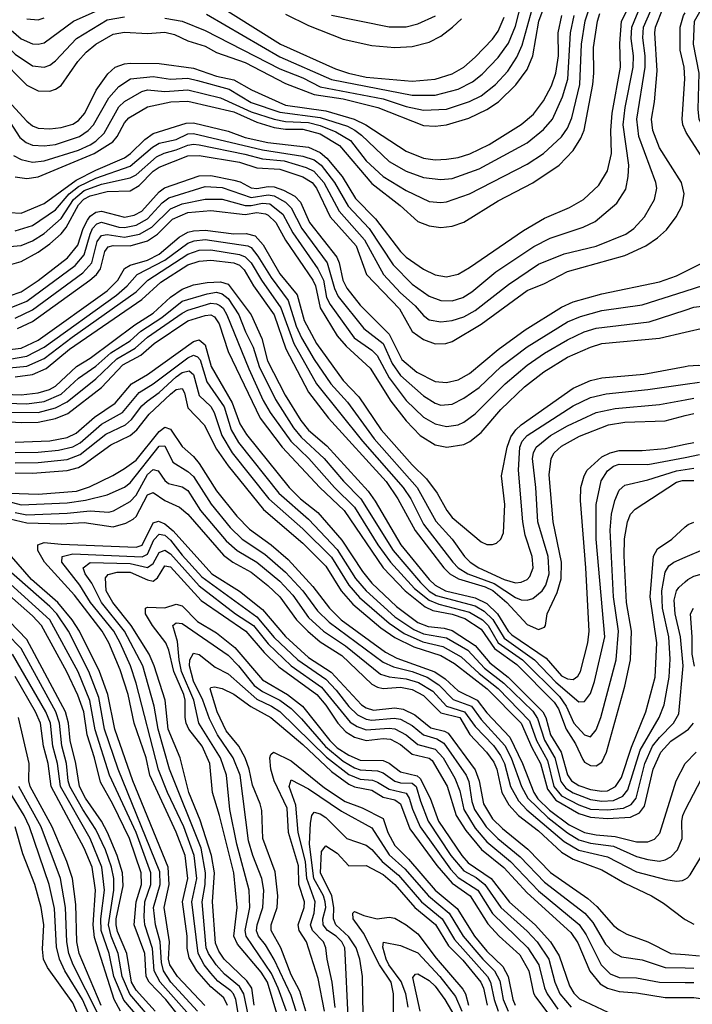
# Model space of a CAD drawing. Header units: inches. Extents: x 990535 to 1117859, y 769386 to 892122.
# Tile 955 of 1056: x 1077685 to 1080025, y 864753 to 868175. Entities that reach past the tile are written whole.
import ezdxf

# ---------------------------------------------------------------- set-up
doc = ezdxf.new("R2010")
doc.units = ezdxf.units.IN
doc.header["$MEASUREMENT"] = 0
doc.layers.add('B0876', color=7, linetype='Continuous')
doc.layers.add('B0886', color=7, linetype='Continuous')

msp = doc.modelspace()

# ---------------------------------------------------------------- linework, layer by layer
at = {"layer": 'B0876', "color": 5}
for points, elevation in [([(1077670, 867441.6), (1077730, 867460.3), (1077810, 867514.8), (1077857.6, 867570), (1077890, 867595.3), (1077950, 867624.2), (1078070, 867666.8), (1078147.2, 867732.8), (1078170, 867745.9), (1078230, 867759), (1078270, 867778.3), (1078290, 867780.3), (1078530, 867723.3), (1078670, 867701.2), (1078710, 867687.8), (1078733.4, 867670), (1078780.2, 867610), (1078827.4, 867527.4), (1078901.1, 867450), (1078983.9, 867323.9), (1079050, 867255.8), (1079110, 867214), (1079150, 867199.5), (1079190, 867198.2), (1079226.2, 867210), (1079257.5, 867230), (1079341.3, 867298.7), (1079473, 867387), (1079530, 867416.6), (1079645.5, 867454.5), (1079686.5, 867473.5), (1079762.5, 867537.5), (1079793.3, 867586.7), (1079802, 867630), (1079803.3, 867670), (1079784, 867810), (1079790.6, 867870), (1079818.7, 868010), (1079819.7, 868050), (1079812.5, 868110), (1079814.4, 868150), (1079889, 868330)], 5060), ([(1077650, 867386.7), (1077690, 867391.1), (1077730, 867407.2), (1077770, 867431.9), (1077830, 867484), (1077872, 867550), (1077910, 867581.2), (1077970, 867604.1), (1078070, 867625.5), (1078090, 867635.8), (1078161.7, 867698.3), (1078187.9, 867712.1), (1078230, 867722.7), (1078270, 867739.1), (1078290, 867743.2), (1078310, 867740.4), (1078468.4, 867708.4), (1078530, 867691.3), (1078604.8, 867684.8), (1078681.8, 867661.8), (1078708.4, 867648.4), (1078742.8, 867610), (1078795.9, 867510), (1078884.6, 867410), (1078950.1, 867290), (1079010, 867226.5), (1079061.2, 867181.2), (1079090, 867147.4), (1079110, 867132.8), (1079150, 867125.7), (1079190, 867130.1), (1079230, 867142.4), (1079270, 867165), (1079385.1, 867254.9), (1079490, 867325.3), (1079578.8, 867361.2), (1079690, 867388.4), (1079793, 867430), (1079820.9, 867450), (1079858, 867490), (1079893.3, 867550), (1079901.2, 867590), (1079897.9, 867610), (1079839, 867770), (1079831.4, 867830), (1079860.1, 868010), (1079860.5, 868050), (1079852.6, 868112.6), (1079855.2, 868150), (1079926.2, 868313.8)], 5040), ([(1077570, 868260.9), (1077630, 868161.5), (1077690, 868109.4), (1077730, 868091.2), (1077750, 868090.1), (1077770, 868095.5), (1077872.2, 868170), (1077990, 868222.8)], 5260), ([(1077610, 868047.6), (1077710, 867947.4), (1077750, 867928.4), (1077790, 867927.2), (1077810, 867933.6), (1077830, 867947.2), (1077887.4, 868030), (1077917, 868063), (1077950.1, 868089.9), (1078010, 868124.6), (1078050, 868131.7), (1078130, 868127.6), (1078190, 868131.8), (1078224.2, 868124.2), (1078270, 868102.4), (1078330, 868083.5), (1078370, 868061.9), (1078470, 868027.2), (1078610, 867953.5), (1078710, 867915), (1078810, 867900.5), (1078931.5, 867870), (1079090, 867808.1), (1079130, 867805.7), (1079170, 867809.5), (1079247.2, 867832.7), (1079310, 867863.1), (1079350.3, 867890), (1079411.1, 867948.9), (1079450, 868002.2), (1079470, 868050.2), (1079490.5, 868170), (1079533.9, 868286.1)], 5220), ([(1077650, 867505.5), (1077690, 867502.9), (1077770, 867536.9), (1077882.3, 867617.7), (1077950, 867652.4), (1078050, 867695.3), (1078071, 867710), (1078120.4, 867759.6), (1078150, 867779.4), (1078264.1, 867815.9), (1078290, 867816.7), (1078410, 867787.7), (1078470, 867766.1), (1078548.7, 867748.7), (1078690, 867732), (1078730, 867713.8), (1078753.8, 867693.8), (1078806.4, 867630), (1078853.8, 867553.8), (1078923.2, 867483.2), (1079009.7, 867370), (1079030, 867350.5), (1079090, 867308.2), (1079130, 867289.1), (1079170, 867282), (1079210, 867290.6), (1079250, 867313.7), (1079437.1, 867442.9), (1079510, 867485.6), (1079597, 867523), (1079646.2, 867550), (1079699.2, 867600.8), (1079729.9, 867650), (1079743.1, 867710), (1079741.3, 867790), (1079745.5, 867850), (1079775.1, 868010), (1079772.9, 868092.9), (1079777.9, 868170), (1079829.4, 868270)], 5080), ([(1078190, 868181), (1078250.2, 868170.2), (1078330, 868138.4), (1078590, 868004.8), (1078670, 867972.8), (1078730, 867942.6), (1078950, 867900.5), (1079030, 867873.4), (1079090, 867860.6), (1079170, 867864.4), (1079250, 867890.9), (1079290, 867911), (1079340.3, 867950), (1079383, 867997), (1079414.8, 868045.2), (1079433.4, 868086.6), (1079484.8, 868275.2)], 5240), ([(1078334.6, 868194.6), (1078590, 868046.8), (1078770, 867967.4), (1079050, 867912.9), (1079130, 867913.6), (1079210, 867934.4), (1079260.2, 867959.8), (1079294.2, 867985.8), (1079350, 868044), (1079385.7, 868094.3), (1079410, 868153.2), (1079444.1, 868290)], 5260), ([(1077545.3, 868230), (1077579.5, 868159.5), (1077610, 868115.8), (1077670, 868055.8), (1077730, 868014.5), (1077770, 868010.5), (1077790, 868017.5), (1077810, 868032), (1077883.1, 868110), (1077990, 868174.6), (1078050, 868184.8)], 5240), ([(1078350, 868242.3), (1078592.8, 868090), (1078784.2, 868004.2), (1078828.7, 867990), (1078890, 867975.9), (1079050, 867962.3), (1079130, 867969.2), (1079190, 867987.3), (1079229.5, 868010.5), (1079270, 868045.1), (1079330, 868107.9), (1079350, 868135.8), (1079370, 868184.7)], 5280), ([(1077592.2, 867950), (1077710, 867822.3), (1077730, 867806.2), (1077750, 867798.5), (1077790, 867795.8), (1077830, 867800.2), (1077870, 867812.8), (1077890, 867825), (1077912.4, 867850), (1077951.5, 867930), (1077992.3, 867987.7), (1078017.1, 868010), (1078050, 868022.2), (1078070, 868024.5), (1078170, 868023.2), (1078290, 868006.4), (1078370, 867979.1), (1078430, 867966.1), (1078491.5, 867931.5), (1078610, 867878.9), (1078750, 867858.2), (1078848.3, 867830), (1078888.7, 867810), (1079030, 867718), (1079090, 867694.2), (1079130, 867688.8), (1079169.9, 867690.1), (1079210, 867696.1), (1079251.1, 867708.9), (1079318.3, 867741.7), (1079430, 867811.2), (1079472.8, 867847.2), (1079506.9, 867893.1), (1079534.6, 867945.4), (1079550.4, 867990), (1079559.1, 868050), (1079558.5, 868130), (1079570.6, 868190)], 5180), ([(1077618.6, 867870), (1077686.2, 867766.2), (1077708.1, 867748.1), (1077730, 867739.1), (1077770, 867736.5), (1077810, 867742), (1077893.7, 867770), (1077924, 867790), (1077942.4, 867810), (1077996, 867904), (1078030, 867943.8), (1078070.4, 867969.6), (1078150, 867978.3), (1078210, 867968.5), (1078270, 867971.8), (1078304.2, 867964.3), (1078413.5, 867933.5), (1078490, 867887.3), (1078590, 867854), (1078730, 867835.7), (1078824.9, 867804.9), (1078851.5, 867791.5), (1078873.8, 867773.8), (1078970, 867682.9), (1079030, 867648.7), (1079090, 867626.5), (1079150, 867619.7), (1079190, 867624), (1079283.2, 867656.8), (1079450, 867747.7), (1079506.6, 867793.4), (1079538.7, 867830), (1079572.9, 867907.1), (1079591.8, 867968.2), (1079600.9, 868130), (1079613.8, 868190)], 5160), ([(1077650, 867323.1), (1077690, 867334.6), (1077750, 867367.3), (1077790, 867396.1), (1077829.3, 867430.7), (1077847, 867453), (1077890, 867532.4), (1077908, 867552), (1077930, 867563.8), (1077990, 867578.4), (1078070, 867580.2), (1078101.1, 867598.9), (1078150, 867648.6), (1078170, 867663), (1078270, 867701.8), (1078310, 867703.6), (1078450, 867680.4), (1078510, 867660.3), (1078590, 867656), (1078670, 867629.8), (1078702.2, 867610), (1078717.7, 867590), (1078764.8, 867490), (1078855.3, 867390), (1078891.2, 867290), (1079005.9, 867170), (1079050, 867091.4), (1079090, 867064.2), (1079130, 867049.4), (1079167, 867050), (1079190, 867057.2), (1079290, 867116.9), (1079450, 867233.8), (1079510, 867258.9), (1079590, 867300.4), (1079790, 867356), (1079862.8, 867390), (1079903.3, 867416.7), (1079935.1, 867444.9), (1079968.4, 867490), (1079989, 867530), (1079996.2, 867570), (1079987, 867610), (1079910.2, 867730), (1079887, 867790), (1079882.2, 867830), (1079893.1, 867890), (1079902, 867998), (1079893.9, 868130), (1079896.6, 868150), (1079923.3, 868216.7)], 5020), ([(1077663.9, 867703.9), (1077690, 867689.4), (1077730, 867680.3), (1077770, 867684.9), (1077890, 867722.2), (1077930, 867740.6), (1077950, 867753), (1077978.9, 867781.1), (1078030, 867872.3), (1078050, 867891.4), (1078110, 867925.9), (1078130, 867931.5), (1078190, 867925.4), (1078270, 867931.3), (1078384, 867904), (1078490, 867855.7), (1078570, 867829.9), (1078610, 867822), (1078690, 867818.1), (1078730, 867807.5), (1078785.3, 867785.3), (1078835.5, 867755.5), (1078890, 867684.6), (1078950, 867630.1), (1079030, 867582.1), (1079110, 867544.1), (1079150, 867539.7), (1079170, 867542.4), (1079250, 867569.7), (1079450, 867672.9), (1079506.7, 867710), (1079570, 867768.7), (1079590, 867798.6), (1079605.4, 867834.6), (1079633.8, 867950), (1079639.1, 868090), (1079652, 868172), (1079665.1, 868210)], 5140), ([(1077670, 867629.1), (1077710, 867623.2), (1077750, 867629.3), (1077944.2, 867710), (1078008.8, 867751.2), (1078024.6, 867770), (1078050, 867817.2), (1078065.4, 867834.6), (1078130, 867873.1), (1078210.5, 867889.5), (1078270, 867892.7), (1078430, 867854.9), (1078510, 867819), (1078570, 867800.9), (1078610, 867795.3), (1078670, 867794.8), (1078730, 867778.2), (1078798.1, 867738.1), (1078910, 867606.2), (1079008.4, 867530), (1079070, 867474.4), (1079110, 867458.8), (1079150, 867452.7), (1079190, 867457.6), (1079230, 867471.5), (1079350, 867546.2), (1079470, 867608.6), (1079561.2, 867670), (1079610, 867720.9), (1079636.4, 867763.6), (1079648, 867792), (1079678.6, 867950), (1079682.4, 867990), (1079681, 868079), (1079694.8, 868170), (1079703.2, 868196.8)], 5120), ([(1078610, 868194.8), (1078690, 868155.3), (1078810, 868107.7), (1078910, 868086.3), (1078990, 868079.2), (1079050, 868082.4), (1079110, 868097.9), (1079150, 868117.6), (1079190.9, 868149.1), (1079221.4, 868178.6)], 5320), ([(1078770, 868191.1), (1078969.9, 868150.1), (1079029.2, 868150.8), (1079070, 868161.1), (1079131.5, 868188.5)], 5340), ([(1080000, 867791.8), (1079992, 867810), (1079989.1, 867830), (1079998.5, 867970), (1079995.8, 868010), (1079982.7, 868070), (1079981.9, 868150), (1079993.9, 868190), (1080000, 868199.8)], 4980), ([(1077710, 868177.9), (1077750, 868175.3), (1077770, 868181.6)], 5280), ([(1077650, 867216), (1077690.1, 867230.1), (1077750, 867268.9), (1077851.7, 867348.3), (1077887.8, 867392.2), (1077906.4, 867450), (1077920.8, 867479.2), (1077930, 867493.1), (1077950, 867506.6), (1077970, 867509.7), (1078050, 867489.5), (1078083.6, 867496.4), (1078110, 867510.5), (1078170, 867576.6), (1078189.2, 867590.8), (1078310, 867633.2), (1078350, 867634.4), (1078430, 867618.2), (1078451.8, 867611.8), (1078490.7, 867590.7), (1078510, 867588.4), (1078550, 867595.5), (1078570, 867594.2), (1078602.4, 867582.4), (1078642, 867562), (1078661.8, 867541.8), (1078692.8, 867470), (1078788, 867350), (1078796.6, 867330), (1078809.6, 867269.6), (1078822.9, 867242.9), (1078870, 867183.5), (1078970, 867083), (1079014.5, 866994.5), (1079067, 866950), (1079130, 866918.3), (1079170, 866914.7), (1079210, 866923.4), (1079250, 866945.7), (1079350, 867028.8), (1079443, 867097), (1079570, 867176.7), (1079610, 867194.3), (1079710, 867222.7), (1079910, 867264.4), (1079970, 867285), (1080000, 867300.1)], 4980), ([(1077650, 867173), (1077710, 867197.1), (1077878.7, 867321.3), (1077910, 867358.5), (1077930, 867430.5), (1077938.8, 867450), (1077953.9, 867466.1), (1077970, 867471.3), (1078030, 867454.2), (1078050, 867453), (1078090, 867460.8), (1078130, 867483.3), (1078180.8, 867539.1), (1078204.1, 867555.9), (1078330, 867596), (1078390, 867592.7), (1078490, 867557.7), (1078550, 867567), (1078570, 867562.8), (1078610, 867540.7), (1078630, 867521.7), (1078666.8, 867450), (1078754.6, 867330), (1078780.7, 867240.7), (1078793.1, 867213.1), (1078882.6, 867102.6), (1078949.6, 867049.6), (1078981, 866981), (1079010, 866939), (1079090, 866868.3), (1079130, 866842.4), (1079150, 866835.8), (1079190, 866839.3), (1079230, 866859.7), (1079283.3, 866896.7), (1079360.1, 866970), (1079450, 867038.8), (1079590, 867125.4), (1079635.9, 867144.1), (1079710, 867165.1), (1079850, 867184.3), (1080000, 867232.1)], 4960), ([(1077670, 867138.3), (1077730, 867167.2), (1077904.6, 867295.4), (1077936, 867330), (1077955.4, 867404.6), (1077970, 867425.3), (1077990, 867428.3), (1078050, 867419.7), (1078102.1, 867430), (1078145.5, 867454.5), (1078210, 867518.3), (1078250, 867535), (1078330, 867552.2), (1078390, 867551.4), (1078470, 867530), (1078490, 867529.2), (1078530, 867538.2), (1078555, 867535), (1078600.1, 867500.1), (1078635, 867435), (1078722.8, 867310), (1078741.5, 867270), (1078752.3, 867210), (1078765, 867185), (1078848.3, 867070), (1078910, 867026.5), (1078928.4, 867008.4), (1078970.2, 866930.2), (1079030, 866852.3), (1079090, 866794.5), (1079130, 866771.2), (1079170, 866761.6), (1079210, 866767.7), (1079230, 866776.8), (1079270, 866805.6), (1079373.9, 866910), (1079450, 866974.7), (1079510, 867016.8), (1079590, 867062.9), (1079648.4, 867090), (1079690, 867103.1), (1079874.9, 867125.1), (1080000, 867166)], 4940), ([(1077677.7, 867102.3), (1077730, 867126.9), (1077929.6, 867270.4), (1077952.3, 867290), (1077966.6, 867310), (1077981.3, 867370), (1077993.5, 867386.5), (1078010, 867390.5), (1078070, 867389.1), (1078130, 867406.8), (1078164.5, 867430), (1078217.3, 867482.7), (1078270, 867505), (1078350, 867512.4), (1078470, 867498.6), (1078510, 867504.9), (1078540.5, 867500.5), (1078550, 867496.4), (1078575.7, 867470), (1078609.3, 867409.3), (1078704.7, 867270), (1078714.1, 867250), (1078730, 867174.3), (1078790, 867076.1), (1078820.4, 867040.4), (1078904.2, 866964.2), (1078975.8, 866850), (1079030, 866780.9), (1079078.4, 866730), (1079130, 866698.4), (1079170.7, 866689.3), (1079230, 866699.1), (1079250.4, 866709.6), (1079290, 866740.7), (1079359.1, 866820.9), (1079440.7, 866899.3), (1079508.4, 866951.6), (1079590, 867003), (1079670, 867037.8), (1079710, 867049.8), (1079910, 867068), (1080000, 867089.4)], 4920), ([(1077630, 867027.2), (1077690, 867033.5), (1077750, 867062), (1077990, 867232.6), (1078027.3, 867270), (1078050, 867311.2), (1078070, 867321.7), (1078130, 867340.1), (1078170, 867360.8), (1078240.5, 867419.5), (1078270, 867436.5), (1078290, 867442.1), (1078330, 867443.9), (1078430, 867430.6), (1078472.8, 867432.8), (1078503.9, 867423.9), (1078532.4, 867392.4), (1078590, 867292.7), (1078650, 867218.8), (1078675, 867130), (1078717.5, 867050), (1078810, 866921.1), (1078864.7, 866864.7), (1078943.1, 866750), (1079050, 866627.9), (1079100.2, 866580.2), (1079137.6, 866530), (1079170.5, 866470), (1079190, 866445.4), (1079290, 866360.9), (1079310, 866351.8), (1079330, 866351), (1079344, 866356), (1079358.9, 866370), (1079368.1, 866391.9), (1079373, 866490), (1079361.6, 866590), (1079380.5, 866690), (1079393.8, 866726.2), (1079410.3, 866749.7), (1079430, 866767.5), (1079610, 866895.3), (1079670, 866921.3), (1079709.5, 866930.5), (1079856.4, 866943.5), (1080000, 866970.4)], 4880), ([(1077650, 866995.8), (1077710, 867006.1), (1077770, 867036.8), (1078022, 867218), (1078059.4, 867250), (1078094.5, 867290), (1078190, 867340.2), (1078270, 867399), (1078292.6, 867407.4), (1078330, 867410.9), (1078478.7, 867390), (1078490, 867383.1), (1078514.1, 867354.1), (1078559.7, 867279.7), (1078619.5, 867199.5), (1078647.5, 867110), (1078666, 867070), (1078710, 866994.9), (1078767.5, 866910), (1078825.6, 866845.6), (1078918.7, 866718.7), (1079067.5, 866550), (1079132.9, 866433), (1079189.5, 866369.5), (1079231.9, 866310), (1079251.7, 866290), (1079282.1, 866270), (1079370, 866229.8), (1079410, 866217.8), (1079430, 866220.6), (1079450, 866229.3), (1079459.7, 866240.3), (1079471.3, 866270), (1079467.3, 866310), (1079443.7, 866383.6), (1079435.5, 866430), (1079419.8, 866610), (1079424.4, 866690), (1079432.8, 866710), (1079450.3, 866730), (1079610, 866833.8), (1079670, 866861.8), (1079725.2, 866874.8), (1079870, 866890), (1080000, 866908.9)], 4860), ([(1077650, 866965.1), (1077710, 866971.7), (1077770, 866998.2), (1077867.4, 867072.6), (1078090, 867229.2), (1078130.5, 867270), (1078270, 867360.4), (1078310, 867374.4), (1078350, 867375.7), (1078450, 867359.2), (1078470, 867351.4), (1078490.4, 867330.4), (1078526.3, 867270), (1078593.9, 867173.9), (1078639.3, 867050), (1078717.8, 866910), (1078877.2, 866710), (1079018.7, 866550), (1079045.5, 866510), (1079090, 866422.1), (1079191.6, 866290), (1079210.4, 866270), (1079243.8, 866250), (1079335.8, 866215.8), (1079410, 866167.2), (1079430, 866159.3), (1079450, 866157.7), (1079470, 866163.4), (1079502.1, 866190), (1079515.5, 866210), (1079526.6, 866250), (1079523, 866310), (1079487.4, 866430), (1079480.8, 866550), (1079468.6, 866650), (1079471.8, 866670), (1079482, 866690), (1079531.2, 866730), (1079590, 866764.4), (1079690, 866810.1), (1079756.3, 866823.7), (1079910, 866837.6), (1080000, 866854.3)], 4840), ([(1077670, 866934.3), (1077730, 866942.7), (1077777.1, 866962.9), (1077859.1, 867030), (1078110, 867203.4), (1078176.8, 867263.2), (1078270, 867323.4), (1078310, 867336.6), (1078350, 867339.2), (1078429.9, 867329.9), (1078450, 867322.2), (1078465.9, 867305.9), (1078498.5, 867250), (1078570.1, 867150.1), (1078611.1, 867031.1), (1078690, 866880.6), (1078759.5, 866790), (1078959.4, 866570), (1079000.8, 866510), (1079060.5, 866400.5), (1079160.5, 866270), (1079181.1, 866250), (1079211.9, 866231.9), (1079304.3, 866204.3), (1079331.2, 866191.2), (1079379.5, 866150), (1079450, 866072.8), (1079490, 866055.7), (1079510, 866063.8), (1079513.9, 866070), (1079519.3, 866110), (1079555.2, 866184.8), (1079568.2, 866231.8), (1079570.2, 866290.2), (1079540.3, 866430), (1079526.7, 866593.3), (1079533.5, 866650), (1079544.6, 866670), (1079570, 866692.9), (1079632, 866728), (1079732.7, 866767.3), (1079790, 866776.7), (1079930, 866780.8), (1080000, 866799.2)], 4820), ([(1077570, 866876.3), (1077690, 866872.1), (1077750, 866878.1), (1077789.4, 866890.6), (1077810, 866902), (1077882.5, 866970), (1077930, 866999.2), (1078085.3, 867114.7), (1078150, 867155.5), (1078210, 867211.3), (1078250, 867238.6), (1078290, 867254.1), (1078337.9, 867262.1), (1078384, 867264), (1078410, 867255.9), (1078490.4, 867150), (1078527, 867067), (1078547.5, 866990), (1078609, 866870), (1078662.9, 866782.9), (1078690, 866748.8), (1078753.9, 866693.9), (1078896.8, 866536.8), (1078921.9, 866501.9), (1079011.5, 866350), (1079109.2, 866230), (1079130, 866209.7), (1079166.1, 866190), (1079270, 866165.9), (1079310, 866146), (1079347.1, 866110), (1079384.4, 866050), (1079397, 866037), (1079516.1, 865956.1), (1079570, 865894.9), (1079590, 865884), (1079610, 865882.1), (1079626.7, 865893.3), (1079636.1, 865910), (1079661.3, 866010), (1079665.9, 866050), (1079654.7, 866270), (1079635.7, 866504.3), (1079637.5, 866550), (1079648, 866590), (1079659.4, 866610), (1079710, 866655.6), (1079738.8, 866670), (1079770, 866677.6), (1079850, 866678.4), (1079930, 866685.6), (1080000, 866700)], 4780), ([(1077570, 866845.1), (1077710, 866840.6), (1077770, 866848.3), (1077830, 866874.2), (1077890, 866930), (1077950, 866971.6), (1078002, 867018), (1078070, 867059.6), (1078106.8, 867093.2), (1078179.6, 867140.4), (1078250, 867197.5), (1078336.9, 867223.1), (1078370, 867228.1), (1078390, 867222.9), (1078410, 867206.4), (1078447.9, 867150), (1078470.5, 867090), (1078496.9, 867036.9), (1078517.8, 866970), (1078575, 866855), (1078637.1, 866757.1), (1078664.5, 866724.5), (1078744.5, 866650), (1078811, 866571), (1078872.3, 866510), (1078984.8, 866330), (1079079.3, 866219.3), (1079109.6, 866189.6), (1079134.3, 866174.3), (1079270, 866137.9), (1079300.2, 866120.2), (1079330.7, 866090.7), (1079370, 866025.5), (1079475.6, 865950), (1079550, 865873.5), (1079630, 865805), (1079650, 865805.5), (1079670, 865833.4), (1079685, 865875), (1079720.2, 866030), (1079689.7, 866370), (1079689.9, 866490), (1079707.4, 866572.6), (1079730, 866607.4), (1079750, 866623.5), (1079770, 866630.1), (1079870, 866629.5), (1080000, 866654.2)], 4760), ([(1077590, 866811.6), (1077749.5, 866810.5), (1077810, 866825.9), (1077850, 866847.3), (1077950, 866926.8), (1078022.9, 866997.1), (1078086.7, 867033.3), (1078130, 867072.2), (1078250, 867155.8), (1078270, 867165.8), (1078350, 867189.8), (1078370, 867188.1), (1078381.7, 867181.7), (1078392.6, 867172.6), (1078405.4, 867150), (1078482.4, 866962.4), (1078532.2, 866852.2), (1078556, 866810), (1078628.6, 866710), (1078691.4, 866650), (1078780.2, 866550), (1078850, 866481.6), (1078931, 866350), (1078974.9, 866290), (1079058.9, 866198.9), (1079110, 866157.4), (1079143.5, 866143.5), (1079250, 866116.3), (1079294.7, 866090), (1079314.2, 866070), (1079350, 866009.5), (1079434.2, 865950), (1079562.8, 865822.8), (1079586, 865790), (1079612.5, 865730), (1079650, 865690.1), (1079670, 865683.5), (1079690, 865707), (1079706.5, 865750), (1079760.1, 865950), (1079768.3, 866050), (1079750.6, 866170), (1079738.5, 866401.5), (1079743.2, 866456.8), (1079755.1, 866504.9), (1079770, 866540.5), (1079790, 866558.2), (1079870, 866576.1), (1079970, 866607.3), (1080000, 866612.1)], 4740), ([(1077570, 866782.4), (1077690, 866775.2), (1077750, 866776.8), (1077810.5, 866789.5), (1077852.8, 866807.2), (1077970, 866896.7), (1078044.4, 866975.6), (1078106.4, 867010), (1078153.4, 867050), (1078270, 867129.1), (1078330, 867147), (1078350, 867149.8), (1078362.9, 867142.9), (1078378.6, 867118.6), (1078410, 867021.7), (1078521.7, 866790), (1078598.1, 866690), (1078729.5, 866550), (1078814, 866470), (1078949.6, 866270), (1079025.7, 866190), (1079095.1, 866135.1), (1079122.2, 866122.2), (1079190, 866108.8), (1079233.9, 866093.9), (1079290, 866057.2), (1079336.6, 865990), (1079413.8, 865933.8), (1079543.7, 865803.7), (1079559.8, 865779.8), (1079586.4, 865710), (1079618.7, 865658.7), (1079643.8, 865603.8), (1079650, 865595), (1079670, 865583.2), (1079690, 865582.4), (1079710, 865594.4), (1079726.5, 865630), (1079790, 865858.8), (1079809.7, 865950), (1079813.2, 866050), (1079795.8, 866150), (1079787.4, 866312.6), (1079789.2, 866370.8), (1079799.1, 866430), (1079810, 866456.6), (1079826.1, 866473.9), (1079970, 866567.8), (1079990, 866573.9), (1080000, 866573.9)], 4720), ([(1077670, 866707.2), (1077790, 866711.5), (1077850, 866722.9), (1077882.2, 866737.8), (1077945.8, 866794.2), (1078017.7, 866842.3), (1078074.4, 866910), (1078130, 866942.6), (1078290, 867057.2), (1078310, 867062.2), (1078330, 867045.2), (1078350.8, 866970), (1078424.3, 866844.3), (1078451.2, 866771.2), (1078473.7, 866733.7), (1078622.3, 866550), (1078661.7, 866510), (1078722.1, 866462.1), (1078806, 866366), (1078877.2, 866257.2), (1078910, 866217.1), (1078995.8, 866135.8), (1079070, 866080.6), (1079106.3, 866066.3), (1079161.2, 866061.2), (1079190, 866053), (1079270, 866000.5), (1079320.3, 865940.3), (1079384.5, 865890), (1079504.5, 865770), (1079514.7, 865750), (1079531.8, 865690), (1079568.2, 865630), (1079590, 865550.9), (1079604.8, 865530), (1079630, 865513.5), (1079670, 865499.8), (1079710, 865493.9), (1079730, 865495.7), (1079757.8, 865510), (1079778.6, 865541.4), (1079812.6, 865647.4), (1079862.5, 865770), (1079894.9, 865890), (1079901.8, 866010), (1079878, 866170), (1079889.5, 866310.5), (1079903.3, 866336.7), (1079953.1, 866370), (1080000, 866412.3)], 4680), ([(1077670, 866671.3), (1077750, 866672), (1077820.7, 866679.3), (1077870, 866691), (1077895.5, 866704.5), (1077970, 866769.2), (1078043.4, 866810), (1078100.4, 866879.6), (1078150, 866910.3), (1078270, 866999.9), (1078290, 867009.3), (1078303.6, 867003.6), (1078313, 866993), (1078336.8, 866916.8), (1078396.1, 866830), (1078421.1, 866750), (1078446.4, 866706.4), (1078586.6, 866530), (1078690, 866439.7), (1078790, 866334.3), (1078853.5, 866233.5), (1078890.1, 866190.1), (1078990, 866100.5), (1079055.6, 866055.6), (1079090, 866040.9), (1079170, 866026.8), (1079244, 865984), (1079301.9, 865921.9), (1079369.1, 865870), (1079470, 865771.7), (1079486.4, 865746.4), (1079510.9, 865670.9), (1079546.3, 865610), (1079567.5, 865527.5), (1079584.5, 865504.5), (1079610, 865488.6), (1079670, 865465.2), (1079710, 865459.4), (1079750, 865461.9), (1079783.2, 865476.8), (1079800.9, 865499.1), (1079843.1, 865636.9), (1079909.1, 865750), (1079926.2, 865793.8), (1079944.5, 865890), (1079947.6, 865952.4), (1079942.4, 866030), (1079921.1, 866130), (1079919.2, 866190), (1079930, 866255.4), (1079942.4, 866277.6), (1079959.8, 866290), (1080000, 866307.2)], 4660), ([(1077670, 866635.6), (1077750, 866635.9), (1077850, 866646.6), (1077896.2, 866663.8), (1077985.2, 866734.8), (1078053, 866767), (1078074.6, 866785.4), (1078110, 866833.1), (1078128.3, 866850), (1078170, 866879.4), (1078230, 866934.7), (1078250, 866948.7), (1078275, 866955), (1078290, 866942.6), (1078309.6, 866869.6), (1078350, 866830.5), (1078361.4, 866810), (1078388, 866730), (1078424.6, 866670), (1078551.4, 866510), (1078670, 866405.9), (1078770, 866307.2), (1078829.8, 866210), (1078867, 866167), (1078970, 866077.7), (1079022.3, 866042.3), (1079087.1, 866012.9), (1079156.6, 865996.6), (1079220.9, 865960.9), (1079283.1, 865903.1), (1079350, 865851.4), (1079458.7, 865738.7), (1079483, 865670), (1079521, 865601), (1079543, 865510), (1079570, 865477.6), (1079630, 865446.9), (1079670, 865432.1), (1079730, 865428.7), (1079784.8, 865435.2), (1079811.8, 865448.2), (1079829.7, 865470.3), (1079859.6, 865590), (1079886.3, 865650), (1079910, 865681), (1079959.4, 865730), (1079977.2, 865762.8), (1079992.7, 865930), (1079983.6, 866030), (1079964.5, 866110), (1079961.6, 866158.4), (1079969.3, 866190), (1079978.1, 866201.9), (1080000, 866221.8)], 4640), ([(1077670, 866600.9), (1077730, 866599.6), (1077850, 866608.5), (1077890, 866619.6), (1077909.7, 866630.3), (1078002, 866698), (1078070, 866730.8), (1078093.1, 866750), (1078135.7, 866804.3), (1078210, 866873.8), (1078230, 866890.3), (1078250, 866893.9), (1078258.4, 866878.4), (1078270, 866826.3), (1078327.3, 866767.3), (1078370, 866682.7), (1078410, 866624.3), (1078533.2, 866473.2), (1078670, 866356), (1078750, 866275.6), (1078803.8, 866190), (1078843.5, 866143.5), (1078941.7, 866061.7), (1078990, 866027.7), (1079055.6, 865995.6), (1079150, 865965.9), (1079197.8, 865937.8), (1079310.9, 865850), (1079429.8, 865730), (1079466, 865646), (1079496.5, 865590), (1079521.2, 865501.2), (1079550, 865462.3), (1079630, 865416), (1079670, 865403.2), (1079730, 865399.1), (1079810, 865403.2), (1079841.2, 865418.8), (1079858.1, 865441.9), (1079888.5, 865570), (1079915, 865630), (1079950, 865668.1), (1080000, 865702)], 4620), ([(1077650, 866530.4), (1077750, 866526), (1077882.9, 866537.1), (1077928.1, 866551.9), (1078008.9, 866591), (1078050, 866616.1), (1078090, 866644.9), (1078170, 866744), (1078190, 866758.9), (1078210, 866752.2), (1078250, 866692), (1078290, 866657), (1078310, 866632.7), (1078370, 866538.4), (1078441.1, 866450), (1078484.7, 866404.7), (1078559.5, 866350), (1078619.2, 866299.2), (1078705.3, 866205.3), (1078762.9, 866130), (1078803.9, 866090), (1078957.2, 865977.2), (1078996.8, 865956.8), (1079129.3, 865909.3), (1079164.7, 865884.7), (1079210, 865842.5), (1079276.6, 865810), (1079310, 865766), (1079390, 865682), (1079434.6, 865590), (1079473.7, 865490), (1079487.8, 865467.8), (1079527.5, 865427.5), (1079596.8, 865376.8), (1079650, 865350.3), (1079690, 865341.8), (1079756.5, 865336.5), (1079830, 865318.4), (1079870, 865317.7), (1079893.2, 865326.8), (1079912.2, 865347.8), (1079968.7, 865530), (1079999.6, 865590), (1080000, 865590.4)], 4580), ([(1077530, 866531.8), (1077690.3, 866489.7), (1077850, 866496.6), (1077914.8, 866505.2), (1077990, 866524.5), (1078050, 866550.4), (1078070, 866566), (1078170, 866693.1), (1078190, 866694.7), (1078217.5, 866637.5), (1078270, 866605.1), (1078290, 866587.2), (1078351.6, 866491.6), (1078417.6, 866410), (1078459.2, 866370), (1078538.1, 866318.1), (1078610, 866255.5), (1078670, 866190), (1078720.7, 866120.7), (1078761.3, 866081.3), (1078950, 865942.7), (1078986, 865926), (1079050.2, 865909.8), (1079102.3, 865890), (1079143.3, 865863.3), (1079193, 865813), (1079256.6, 865790), (1079290, 865743.5), (1079372.5, 865652.5), (1079394.7, 865610), (1079430.8, 865510), (1079452.6, 865470), (1079522.6, 865402.6), (1079590, 865349.3), (1079630, 865324.9), (1079670, 865313.1), (1079750, 865302.8), (1079830, 865267.2), (1079870, 865256.2), (1079910, 865251.4), (1079930, 865255.1), (1079950, 865265.4), (1079972.8, 865290), (1079989.4, 865330), (1079988.2, 865390), (1079991.1, 865410), (1080000, 865428.5)], 4560), ([(1077670, 866462.3), (1077710, 866455), (1077850, 866460.9), (1077930, 866469), (1077995.7, 866464.3), (1078012, 866468), (1078070, 866500.4), (1078090, 866523.4), (1078130, 866594.8), (1078150, 866612.6), (1078167.2, 866607.2), (1078190, 866573.3), (1078203.5, 866563.5), (1078250, 866551.4), (1078270, 866538.9), (1078313.8, 866470), (1078403.6, 866363.6), (1078442.1, 866330), (1078510, 866290), (1078590, 866223.5), (1078634.9, 866174.9), (1078690, 866098.2), (1078742, 866050), (1078818.7, 865998.7), (1078940.8, 865900.8), (1078970, 865891.3), (1079030, 865884.9), (1079072.1, 865872.1), (1079121.8, 865841.8), (1079169.5, 865789.5), (1079232.8, 865770), (1079270, 865718.9), (1079332.7, 865652.7), (1079358, 865618), (1079371.3, 865590), (1079392.7, 865510), (1079420.6, 865460.6), (1079448.9, 865428.9), (1079579, 865319), (1079630, 865288.7), (1079730, 865265.7), (1079830, 865214.3), (1079933, 865187), (1079970, 865181.8), (1079990, 865183.7), (1080000, 865188.7)], 4540), ([(1077610, 866450.4), (1077710, 866426.5), (1077830, 866423.7), (1077910, 866428.1), (1078010, 866412.9), (1078055, 866425), (1078080.3, 866439.7), (1078090, 866448.9), (1078130, 866524.3), (1078150, 866532.4), (1078190, 866504.5), (1078241.7, 866481.7), (1078270, 866456.4), (1078394.5, 866314.5), (1078426.7, 866290), (1078490, 866255.4), (1078548.8, 866208.8), (1078590.3, 866170), (1078648.6, 866090), (1078687, 866050), (1078730, 866013.4), (1078805.6, 865965.6), (1078910, 865866.3), (1078930, 865855.6), (1078950, 865851.5), (1079010, 865855), (1079050, 865847.3), (1079090, 865826.4), (1079150, 865766), (1079215.7, 865750), (1079251.3, 865691.3), (1079309.4, 865629.4), (1079334.8, 865594.8), (1079345, 865570), (1079362.6, 865490), (1079386.4, 865446.4), (1079420.2, 865410), (1079490, 865356.2), (1079570, 865282.1), (1079610, 865257.4), (1079710, 865221.1), (1079790, 865174.1), (1079882.2, 865130), (1079924.3, 865104.4), (1079996.6, 865050), (1080000, 865048.1)], 4520), ([(1078408.7, 864748.7), (1078395.6, 864775.6), (1078350, 864813.5), (1078302, 864870), (1078275.2, 864915.2), (1078268.2, 864948.2), (1078267.5, 864990), (1078252.1, 865110), (1078270.4, 865190), (1078260.5, 865270), (1078230, 865351.6), (1078138.1, 865550), (1078125.1, 865610), (1078083.9, 865730), (1078062.4, 865830), (1078035.3, 865915.3), (1077995.9, 866010), (1077972.6, 866050), (1077875.9, 866175.9), (1077771.5, 866290), (1077748.4, 866330), (1077748.6, 866350), (1077770, 866358.8), (1077830, 866352.2), (1078090, 866342), (1078110.8, 866349.2), (1078150, 866426.6), (1078167.9, 866432.1), (1078190, 866423.1), (1078219.3, 866399.3), (1078354.1, 866250), (1078449.3, 866189.3), (1078530, 866125.3), (1078610, 866032), (1078690, 865958.4), (1078768.1, 865908.1), (1078874.6, 865794.6), (1078890, 865784.2), (1078916.2, 865776.1), (1078990, 865783.3), (1079019.5, 865779.5), (1079059.3, 865759.3), (1079114.8, 865714.8), (1079163.2, 865703.2), (1079175.8, 865695.8), (1079270, 865567.7), (1079283.5, 865530), (1079298, 865450), (1079330, 865397.8), (1079364.4, 865364.4), (1079452.8, 865292.8), (1079531.5, 865211.5), (1079661.6, 865121.6), (1079692.8, 865092.8), (1079750, 865027.8), (1079770, 865011.9), (1079797.1, 864997.1), (1079870, 864970.1), (1079950, 864930.3), (1080000, 864926.1)], 4480), ([(1078453.6, 864673.6), (1078437, 864770), (1078429.4, 864789.4), (1078419.9, 864799.9), (1078374.3, 864834.3), (1078350, 864861.5), (1078327.4, 864890), (1078306.3, 864930), (1078284.1, 865110), (1078301.2, 865190), (1078292.1, 865270), (1078256.8, 865370), (1078199.3, 865490), (1078167.9, 865567.9), (1078091, 865870), (1078070.8, 865930), (1078035.3, 866010), (1078012.5, 866050), (1077932, 866150), (1077894.7, 866210), (1077831.7, 866290), (1077832.9, 866310), (1077870, 866319), (1078111, 866309), (1078130, 866318.3), (1078152.5, 866367.5), (1078170, 866387.6), (1078190, 866384), (1078210, 866366.2), (1078250, 866314.6), (1078319.1, 866239.1), (1078510, 866100.4), (1078570, 866028.1), (1078652.7, 865950), (1078750, 865882.8), (1078785.5, 865845.5), (1078830, 865787.9), (1078859.7, 865759.7), (1078890, 865744.2), (1078910, 865740.4), (1078988, 865748), (1079010, 865743.9), (1079050, 865722.4), (1079090, 865689.8), (1079135.8, 865675.9), (1079160.7, 865660.7), (1079238.2, 865550), (1079247.4, 865527.4), (1079258.1, 865458.1), (1079266.8, 865430), (1079307.5, 865370), (1079347.7, 865330), (1079426.1, 865266.1), (1079510, 865177.8), (1079650.7, 865070), (1079678.1, 865038.1), (1079722.7, 864962.7), (1079750, 864933.3), (1079778.5, 864918.5), (1079850, 864908.3), (1079930, 864881.3), (1080000, 864879.9)], 4460), ([(1078329.2, 864749.2), (1078234.6, 864850), (1078207.8, 864890), (1078203.2, 864910), (1078206.7, 864970), (1078187.6, 865090), (1078205.2, 865170), (1078201.6, 865230), (1078078.4, 865530), (1078015.9, 865710), (1077991.7, 865830), (1077963.4, 865910), (1077894, 866050), (1077867.7, 866090), (1077818.6, 866150), (1077726.9, 866230), (1077657.2, 866310)], 4520), ([(1078485.4, 864690), (1078464.4, 864790), (1078450, 864815.7), (1078398.2, 864858.2), (1078368.5, 864890), (1078341.8, 864930), (1078334.2, 864950), (1078319.8, 865110), (1078330.6, 865170), (1078331.5, 865210), (1078316, 865296), (1078206.8, 865570), (1078167.3, 865710), (1078152.8, 865790), (1078113.5, 865930), (1078050.1, 866050), (1077970.2, 866150), (1077936.6, 866216.6), (1077913.2, 866250), (1077906, 866270), (1077930.6, 866289.4), (1078070, 866285), (1078130, 866271.8), (1078150, 866285.9), (1078170, 866323.1), (1078190, 866331.2), (1078210, 866318.8), (1078310, 866207.4), (1078435.9, 866110), (1078499, 866070), (1078550, 866005.8), (1078629.7, 865929.7), (1078735.6, 865855.6), (1078834.2, 865734.2), (1078859.1, 865719.1), (1078890, 865707.8), (1078970, 865713), (1078990.3, 865710.3), (1079030, 865690), (1079070, 865656.6), (1079130, 865639.9), (1079157.8, 865610), (1079199.3, 865539.3), (1079215.7, 865495.7), (1079229.9, 865429.9), (1079270, 865365.7), (1079310, 865318), (1079392.9, 865250), (1079490, 865148.2), (1079630.6, 865030.6), (1079655, 864995), (1079708.1, 864890), (1079738.9, 864858.9), (1079770, 864846.3), (1079830, 864844.8), (1079910, 864829.8), (1080000, 864829)], 4440), ([(1078501.4, 864750), (1078492.6, 864810), (1078474.8, 864834.8), (1078396.6, 864910), (1078377.7, 864937.7), (1078365.9, 864965.9), (1078356.4, 865110), (1078362.6, 865210), (1078352.9, 865270), (1078313, 865393), (1078273.2, 865490), (1078243.4, 865610), (1078202.2, 865710), (1078191.2, 865810), (1078153.4, 865930), (1078136.2, 865970), (1078073.3, 866070), (1078009.2, 866150), (1077986.6, 866190), (1077983.9, 866236.1), (1077993, 866247), (1078025, 866255), (1078070, 866254.9), (1078130, 866228.1), (1078150, 866224.5), (1078164.8, 866235.2), (1078190, 866277.8), (1078210, 866273.6), (1078317, 866157), (1078472.4, 866050), (1078536, 865976), (1078586.1, 865926.1), (1078718.5, 865830), (1078750, 865792.7), (1078791.5, 865730), (1078820, 865700), (1078850, 865682.3), (1078890, 865670.6), (1078950, 865677.5), (1078974.7, 865674.7), (1079010, 865656.5), (1079050, 865623.2), (1079109.2, 865609.2), (1079120.3, 865600.3), (1079171.9, 865511.9), (1079203.4, 865410), (1079237.2, 865357.2), (1079291.2, 865291.2), (1079369.2, 865229.2), (1079450, 865141.2), (1079602.4, 865002.4), (1079626.6, 864966.6), (1079668.2, 864868.2), (1079704.6, 864824.6), (1079730, 864809.6), (1079770, 864797.6), (1079830, 864793), (1079930, 864776.8), (1080000, 864776.6)], 4420), ([(1078241.4, 864710), (1078193.4, 864770), (1078135.8, 864830), (1078124.9, 864850), (1078120.3, 864930), (1078083.7, 865030), (1078090.5, 865110), (1078109.3, 865170), (1078108.3, 865210), (1078067.7, 865330), (1078009.5, 865449.5), (1077965.9, 865525.9), (1077946, 865610), (1077919.9, 865690), (1077908.5, 865770), (1077887.2, 865827.2), (1077849.2, 865909.2), (1077761.8, 866070), (1077730, 866104), (1077540.1, 866270)], 4580), ([(1078275.4, 864715.4), (1078173.9, 864830), (1078153.1, 864870), (1078147, 864947), (1078120.7, 865030), (1078117.8, 865057.8), (1078120.2, 865110), (1078141.9, 865170), (1078141.8, 865210), (1078090.7, 865350), (1077997.2, 865550), (1077947.6, 865707.6), (1077929.7, 865809.7), (1077888.4, 865908.4), (1077789.7, 866090), (1077590.2, 866270)], 4560), ([(1078304.2, 864730), (1078210.8, 864830), (1078185.5, 864870), (1078178.6, 864898.6), (1078174.2, 864970), (1078157.9, 865030), (1078151.1, 865090), (1078173.7, 865170), (1078173.2, 865213.2), (1078027.9, 865570), (1077980.6, 865710), (1077960.2, 865820.2), (1077925.6, 865910), (1077854.6, 866050), (1077814.3, 866110), (1077790, 866136.4), (1077637.4, 866270)], 4540), ([(1078582.7, 864710), (1078547.5, 864830), (1078525, 864865), (1078442.8, 864962.8), (1078429.7, 864990), (1078441.8, 865090), (1078429.6, 865210), (1078380.3, 865410), (1078356.3, 865490), (1078346.7, 865590), (1078320.4, 865650), (1078274.1, 865710), (1078264.9, 865730), (1078261, 865750), (1078261.4, 865810), (1078255.8, 865830), (1078221.5, 865910), (1078204.2, 865984.2), (1078193.8, 866010), (1078147.4, 866070), (1078123.4, 866110), (1078122.6, 866130), (1078130, 866133.9), (1078190, 866130.9), (1078230, 866144.2), (1078250, 866138.5), (1078303.3, 866083.3), (1078370, 866044.1), (1078434, 865994), (1078530, 865880.6), (1078616.3, 865830), (1078669.3, 865790), (1078763.5, 865670), (1078790, 865644.3), (1078830, 865618.8), (1078870, 865601.7), (1078950, 865600.4), (1078970, 865591.6), (1079010, 865560.9), (1079067.4, 865547.4), (1079078.7, 865538.7), (1079113.4, 865470), (1079142.2, 865390), (1079222.5, 865270), (1079245.4, 865245.4), (1079325, 865190), (1079388.8, 865108.8), (1079478.6, 865030), (1079531.9, 864970), (1079562.1, 864922.1), (1079597.3, 864817.3), (1079612.5, 864792.5), (1079632.8, 864772.8), (1079750, 864716.2)], 4380), ([(1078156.1, 864730), (1078090, 864803), (1078074.5, 864830), (1078058.5, 864930), (1078025.8, 865005.8), (1078020.5, 865030), (1078021.1, 865050), (1078045.1, 865165.1), (1078043.2, 865210), (1078025, 865270), (1077990.3, 865350.3), (1077969.4, 865390), (1077914.2, 865470), (1077893.7, 865510), (1077881.2, 865590), (1077860.4, 865670), (1077855, 865730), (1077844.2, 865770), (1077710, 866021.6), (1077650, 866083.9)], 4620), ([(1078612.9, 864730), (1078584.7, 864810), (1078560.6, 864860.6), (1078473.2, 864990), (1078469, 865010), (1078485.3, 865090), (1078483.8, 865150), (1078441.1, 865310), (1078416.6, 865430), (1078404.7, 865550), (1078383.9, 865610), (1078309, 865730), (1078291.2, 865810), (1078248.4, 865910), (1078239.5, 865950), (1078234, 866014), (1078218.3, 866070), (1078230, 866079.5), (1078250, 866076.5), (1078410, 865966.9), (1078446.6, 865930), (1078501.1, 865861.1), (1078530, 865840.6), (1078590, 865810.9), (1078630, 865781), (1078665.9, 865745.9), (1078749, 865649), (1078810, 865598.6), (1078850, 865574.7), (1078870, 865568.6), (1078930, 865564.9), (1078950, 865557.3), (1078990, 865529.3), (1079010, 865522.6), (1079050, 865521.7), (1079064.8, 865510), (1079079, 865459), (1079106.1, 865390), (1079184.9, 865270), (1079230, 865217.1), (1079273.5, 865193.5), (1079303.5, 865170), (1079358.7, 865090), (1079450, 865007.7), (1079484.7, 864970), (1079525.4, 864910), (1079546.5, 864830), (1079564.4, 864790), (1079603.8, 864743.8)], 4360), ([(1078136, 864710), (1078068.5, 864788.5), (1078041.9, 864850), (1078027.7, 864930), (1078003.1, 864990), (1077993.8, 865030), (1078012.3, 865150), (1078012.3, 865190), (1078005.1, 865230), (1077983.5, 865290), (1077950, 865361.3), (1077904.5, 865430), (1077859.7, 865510), (1077853.7, 865530), (1077847.9, 865590), (1077832, 865652), (1077824.1, 865730), (1077811.6, 865770), (1077690, 865989.9), (1077641.1, 866041.1)], 4640), ([(1078113.8, 864690), (1078047.4, 864767.4), (1078013.4, 864850), (1077997.1, 864930), (1077969, 865010), (1077967.9, 865050), (1077980.8, 865150), (1077971.2, 865230), (1077930, 865329.9), (1077827.1, 865510), (1077816.7, 865590), (1077800.4, 865650), (1077792.1, 865730), (1077776.7, 865770), (1077660.4, 865970)], 4660), ([(1078647.2, 864730), (1078630, 864784.1), (1078570, 864909.5), (1078540, 864960), (1078516.3, 864990), (1078509.2, 865009.2), (1078511.1, 865030), (1078531.4, 865090), (1078534.6, 865150), (1078527.8, 865190), (1078495.9, 865270), (1078481.5, 865321.5), (1078451.8, 865550), (1078427.5, 865610), (1078373.3, 865690), (1078345, 865745), (1078322.1, 865810), (1078290, 865876.7), (1078275.9, 865930), (1078276.9, 865950), (1078290, 865973.4), (1078310, 865969.3), (1078364.8, 865924.8), (1078410, 865902.2), (1078510, 865813.8), (1078560.8, 865790), (1078590, 865770.9), (1078752.6, 865612.6), (1078830, 865552), (1078870, 865536), (1078912, 865532), (1078930, 865525.8), (1078970, 865500.7), (1079030, 865486.7), (1079040.2, 865470), (1079051, 865431), (1079078.6, 865370), (1079183.1, 865223.1), (1079210, 865194.3), (1079278.3, 865150), (1079330, 865068.7), (1079452.4, 864950), (1079491.1, 864890), (1079510.4, 864810.4), (1079519.5, 864790), (1079557, 864737)], 4340), ([(1078035.7, 864730), (1078013.7, 864770), (1077945.2, 864985.2), (1077940.7, 865030), (1077948.8, 865150), (1077936.9, 865230), (1077910, 865296), (1077794.7, 865510), (1077784.5, 865590), (1077768, 865650), (1077757.6, 865730), (1077740.7, 865770), (1077670, 865892.6)], 4680), ([(1078680.4, 864730), (1078659.5, 864799.5), (1078630, 864855.4), (1078593.2, 864950), (1078559.9, 865010), (1078559.7, 865030), (1078580.9, 865090), (1078583.2, 865130), (1078573.8, 865213.8), (1078531.5, 865330), (1078527.1, 865427.1), (1078522.3, 865450), (1078494.5, 865514.5), (1078483.3, 865570), (1078469.7, 865609.7), (1078448.1, 865650), (1078403.3, 865703.3), (1078371.9, 865770), (1078347.9, 865850), (1078350, 865854.8), (1078363.1, 865856.9), (1078390, 865850.9), (1078430, 865831.8), (1078488.9, 865788.9), (1078559.3, 865750), (1078670, 865655.8), (1078770, 865562.2), (1078830, 865518.4), (1078850, 865508.9), (1078910, 865497.7), (1078950, 865473.4), (1078990, 865463.5), (1079009.6, 865450), (1079042.7, 865362.7), (1079135.6, 865235.6), (1079190, 865173.8), (1079252.5, 865130), (1079313.4, 865033.4), (1079352.8, 864990), (1079425.1, 864925.1), (1079456.3, 864870), (1079472.4, 864792.4), (1079478.9, 864778.9), (1079550, 864685.4)], 4320), ([(1077968.8, 864748.8), (1077891.7, 864930), (1077883.9, 864970), (1077880.5, 865100.5), (1077869.5, 865190), (1077849.9, 865250.1), (1077797.8, 865370), (1077722.1, 865510), (1077717.4, 865530), (1077718.2, 865590), (1077680.9, 865750)], 4720), ([(1078746, 864730), (1078723.4, 864843.4), (1078682.5, 864970), (1078657.4, 865010), (1078654.1, 865030), (1078675, 865090), (1078675.4, 865110), (1078656.4, 865170), (1078654.9, 865234.9), (1078620, 865350), (1078615.1, 865435.1), (1078569.9, 865530.1), (1078558.6, 865570), (1078555.9, 865610), (1078558.3, 865621.7), (1078568.2, 865630), (1078630, 865599.7), (1078745.2, 865505.2), (1078817.7, 865457.7), (1078876.1, 865436.1), (1078950, 865398.7), (1078965.3, 865350), (1078990, 865305.1), (1079037.4, 865257.4), (1079130.3, 865150.3), (1079206.7, 865086.7), (1079267, 864990), (1079310, 864938.3), (1079365.2, 864885.2), (1079384.6, 864850), (1079400.5, 864770), (1079408.7, 864750)], 4280), ([(1078782.1, 864742.1), (1078772.1, 864830), (1078754.2, 864910), (1078750.6, 864950), (1078742.3, 864970), (1078703.9, 865010), (1078696.6, 865030), (1078710, 865070), (1078713.2, 865110), (1078684.2, 865190), (1078679.3, 865250), (1078653.6, 865350), (1078645.5, 865445.5), (1078623, 865510), (1078630, 865533.2), (1078690, 865502.2), (1078804.8, 865424.8), (1078910, 865367.1), (1078970, 865273.4), (1079024.4, 865224.4), (1079107.2, 865130), (1079179.1, 865070), (1079228.2, 864990), (1079295.8, 864910), (1079336.8, 864870), (1079354.7, 864834.7), (1079366.7, 864770), (1079383.7, 864730)], 4260), ([(1077982.2, 864590), (1077903.6, 864770), (1077842.4, 864870), (1077823.5, 864910), (1077813.3, 864953.3), (1077806.5, 865086.5), (1077787.6, 865170), (1077719.5, 865370), (1077700.8, 865410), (1077650.9, 865490.9)], 4760), ([(1078003.7, 864630), (1077871.6, 864890), (1077856.1, 864930), (1077849, 864970), (1077845.1, 865090), (1077826.9, 865190), (1077760.5, 865370), (1077682.8, 865510)], 4740), ([(1078828.1, 864710), (1078817.8, 864930), (1078815.8, 864950), (1078805.6, 864970), (1078786.3, 864990), (1078755.9, 865010), (1078740.6, 865030), (1078739.7, 865050), (1078749.6, 865090), (1078747.3, 865110), (1078742.2, 865130), (1078708.9, 865190), (1078693.1, 865310), (1078696.9, 865383.1), (1078701.9, 865410), (1078710, 865420.8), (1078730, 865415.7), (1078750, 865403), (1078823.5, 865330), (1078890, 865306.7), (1078910, 865291.4), (1078946.5, 865250), (1079002.6, 865202.6), (1079083, 865110), (1079154.7, 865050), (1079198.1, 864978.1), (1079312.4, 864850), (1079323.3, 864830), (1079335.7, 864770), (1079350, 864729.5)], 4240), ([(1077941.9, 864590), (1077870, 864758.5), (1077781.7, 864881.7), (1077768.4, 864910), (1077764.9, 864944.9), (1077769.2, 865030), (1077759.8, 865090), (1077738.3, 865170), (1077696, 865276), (1077670, 865370)], 4780), ([(1078881.3, 864650), (1078877.2, 864850), (1078867.9, 864910), (1078855.1, 864950), (1078830, 864988.3), (1078785.3, 865030), (1078776.5, 865050), (1078778.3, 865090), (1078770.6, 865130.6), (1078731.8, 865210), (1078735.3, 865284.7), (1078750, 865303.9), (1078790, 865279.1), (1078830, 865234.6), (1078890, 865235.5), (1078950, 865204.2), (1078990, 865169.3), (1079059.7, 865090), (1079131.1, 865031.1), (1079176.3, 864956.3), (1079226.7, 864906.7), (1079288.7, 864830), (1079297.9, 864810), (1079311.2, 864750)], 4220), ([(1078985.4, 864630), (1078985.5, 864790), (1078976.8, 864830), (1078936.4, 864890), (1078881.1, 865001.1), (1078845.6, 865050), (1078844.4, 865070), (1078850, 865076.3), (1078882.5, 865062.5), (1078929.1, 865050.9), (1078970, 865055.8), (1078990, 865053), (1079030, 865029.7), (1079070, 864997.8), (1079134.1, 864914.1), (1079226.1, 864806.1), (1079235.5, 864790), (1079246.4, 864750)], 4180), ([(1079036.6, 864743.4), (1079028.2, 864790), (1079012.2, 864832.2), (1078969.6, 864890), (1078960, 864910), (1078947.9, 864952.1), (1078950.8, 864969.2), (1079010, 864958), (1079070, 864932.6), (1079146.5, 864850), (1079200.8, 864780.8), (1079222.8, 864730)], 4160), ([(1079078.3, 864730), (1079053, 864847), (1079062.1, 864857.9), (1079070, 864859.3), (1079110, 864836.2), (1079130, 864816.4), (1079163.6, 864770), (1079230, 864657.5)], 4140)]:
    msp.add_lwpolyline(points, dxfattribs=dict(at, elevation=elevation))
at = {"layer": 'B0886', "color": 5}
for points, elevation in [([(1080000, 867089.4), (1080070, 867106.1), (1080190, 867142.6), (1080222.2, 867157.8), (1080245.4, 867174.6), (1080264.8, 867195.2), (1080286.4, 867230), (1080303.3, 867276.7), (1080336.3, 867403.7), (1080338.8, 867450), (1080333.9, 867490), (1080317, 867550), (1080282.8, 867630), (1080269.3, 867690), (1080217.8, 867790), (1080154.6, 867894.6), (1080148, 867928), (1080147.1, 868010), (1080130.5, 868090), (1080139.2, 868170), (1080173.4, 868270)], 4920), ([(1080000, 867232.1), (1080096.9, 867263.1), (1080123.4, 867276.6), (1080150, 867298.1), (1080202, 867370), (1080216.9, 867410), (1080221.9, 867438.1), (1080224.3, 867470), (1080219.9, 867510), (1080206.8, 867550), (1080158, 867658), (1080110, 867735.4), (1080070, 867788.1), (1080049, 867829), (1080044.8, 867864.8), (1080048.7, 867990), (1080028.5, 868090), (1080032.7, 868170), (1080078, 868250)], 4960), ([(1080000, 867166), (1080030, 867175.8), (1080130, 867189.4), (1080169.2, 867210), (1080193.6, 867230), (1080211.2, 867250), (1080240, 867300), (1080270, 867367.8), (1080282.8, 867410), (1080287, 867450), (1080282.5, 867490), (1080264.2, 867550), (1080206.5, 867690), (1080175, 867750), (1080109.3, 867849.3), (1080100.8, 867870), (1080095.6, 867910), (1080095.4, 868010), (1080077.9, 868090), (1080083.8, 868170), (1080121.9, 868250)], 4940), ([(1080000, 866970.4), (1080010, 866972.3), (1080045, 866975), (1080193.3, 866973.3), (1080274.9, 866954.9), (1080375.5, 866924.5), (1080390, 866923.5), (1080409.6, 866930), (1080416.6, 866943.4), (1080423.6, 866990), (1080421.8, 867101.8), (1080427.3, 867210), (1080459.9, 867370), (1080461.7, 867410), (1080430, 867545.1), (1080393.6, 867670), (1080314.7, 867854.7), (1080261, 867950), (1080239.3, 868090), (1080244.1, 868130), (1080266.1, 868210)], 4880), ([(1080000, 867300.1), (1080090, 867345.6), (1080114.7, 867370), (1080139, 867410), (1080150.7, 867450), (1080155.4, 867490), (1080155.4, 867510), (1080145.6, 867550), (1080111.9, 867630), (1080063.4, 867690), (1080003.6, 867783.6), (1080000, 867791.8)], 4980), ([(1080000, 866908.9), (1080050, 866916.1)], 4860), ([(1080000, 866854.3), (1080030, 866859.9)], 4840), ([(1080000, 866799.2), (1080030, 866807)], 4820), ([(1080000, 866700), (1080030, 866706.1)], 4780), ([(1080000, 866654.2), (1080050, 866663.7)], 4760), ([(1080000, 866612.1), (1080030, 866616.9)], 4740), ([(1080000, 866573.9), (1080030, 866573.7)], 4720), ([(1080000, 866412.3), (1080010, 866421.3), (1080030, 866429)], 4680), ([(1080000, 866307.2), (1080070, 866337.2)], 4660), ([(1080000, 866221.8), (1080009.1, 866230), (1080030, 866241.7), (1080230, 866298.2), (1080330, 866251.7), (1080459.9, 866139.9), (1080563, 866083), (1080690, 866043.2), (1080884.1, 865964.1), (1080930, 865952), (1081010, 865947.4), (1081115.8, 865964.2), (1081150, 865981.9), (1081240.1, 866070)], 4640), ([(1080032, 865928), (1080024.3, 865970), (1080024.6, 866030), (1080017.8, 866110), (1080029.3, 866130.7)], 4620), ([(1080000, 865702), (1080011.7, 865710), (1080029.3, 865730.7)], 4620), ([(1080000, 865590.4), (1080038.4, 865630)], 4580), ([(1080000, 865428.5), (1080000.7, 865430), (1080070, 865563.2)], 4560), ([(1080000, 865188.7), (1080007.5, 865192.5), (1080016.9, 865203.1), (1080057.3, 865270)], 4540), ([(1080000, 865048.1), (1080030, 865031.8)], 4520), ([(1080000, 864926.1), (1080050, 864921.9)], 4480), ([(1080000, 864879.9), (1080030, 864879.3)], 4460), ([(1080000, 864829), (1080030, 864828.8)], 4440), ([(1080000, 864776.6), (1080030, 864776.5), (1080070, 864771.7), (1080110, 864756.6), (1080190, 864713)], 4420)]:
    msp.add_lwpolyline(points, dxfattribs=dict(at, elevation=elevation))

doc.saveas('drawing.dxf')
